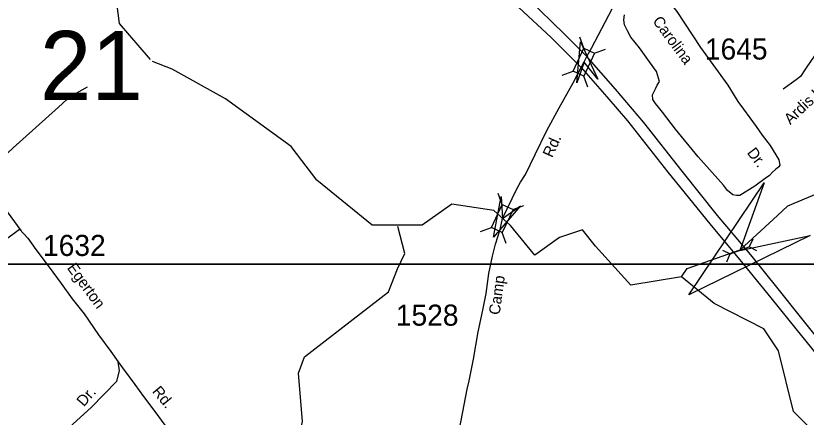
# Model space of a CAD drawing. Extents: x 884530 to 1028605, y 526725 to 653634.
# Drawn here: x 960729 to 965416, y 607685 to 610063 of the extents above; entities that cross this region are included whole.
import ezdxf

# ---------------------------------------------------------------- set-up
doc = ezdxf.new("R2010")
doc.units = 0
for name, color, linetype in [('Exist Hydrographic Creek Single Shore', 7, 'Continuous'), ('Exist Road Non-System Type 51', 7, 'Continuous'), ('Exist Road Non-System Type 51 Label', 7, 'Continuous'), ('Exist Road Primary Interstate Divided Center Attributed', 7, 'Continuous'), ('Exist Road Secondary Structure Culvert Attributed CELL', 7, 'Continuous'), ('Exist Road Secondary Structure Culvert CELL', 7, 'Continuous'), ('Exist Road Secondary Structure Standard Bridge Attributed CELL', 7, 'Continuous'), ('Exist Road Secondary Structure Standard Bridge CELL', 7, 'Continuous'), ('Exist Road Secondary Structure Standard Bridge Number Label', 7, 'Continuous'), ('Exist Road Secondary Type 51 Attributed', 7, 'Continuous'), ('Exist Road Secondary Type 51 Label', 7, 'Continuous'), ('Exist Road Secondary Type 51 Number Label', 7, 'Continuous'), ('Map Preparation Inset Cut Line', 7, 'Continuous')]:
    doc.layers.add(name, color=color, linetype=linetype)

msp = doc.modelspace()

# ---------------------------------------------------------------- linework, layer by layer
at = {"layer": 'Exist Hydrographic Creek Single Shore'}
for points in [[(961528.3, 609804.5), (961344, 610018.3), (961317.3, 610219), (961119.1, 610402.1), (960959, 610493.7), (960928.5, 610684.4), (960852.2, 610760.7), (960760.8, 610768.3), (960426.3, 610748.6), (959825.7, 610744.2), (959648.9, 610692), (959466.2, 610715.4), (959312.5, 610853), (958811, 611063.3), (958647.7, 611158.5), (958265.2, 611303.8)], [(961972.9, 609570.5), (961655.5, 609747), (961540.2, 609792)], [(964675.9, 608516.9), (964711, 608565.4), (965025.5, 608676.1), (965245.3, 608880.6), (965307.5, 608938), (965637.6, 609075.7), (965900, 609369.1), (966164.1, 609590.1)], [(963139, 608823.4), (962842.2, 608821.9), (962514.2, 609089.9), (962361.7, 609288.3), (961972.9, 609570.5)], [(964675.9, 608516.9), (964376.1, 608467.1), (964167.2, 608697.7), (964088.7, 608795.9), (963953.6, 608749.4), (963806.6, 608645.9), (963662.7, 608820.9), (963563.6, 608909.4), (963314.9, 608947.9), (963139, 608823.4)], [(961102.5, 604053.4), (961228.7, 604323.3), (961672.9, 605118.3), (961819.6, 605256.5), (962208.2, 605399.7), (962346.5, 605544.5), (962400.9, 605668.2), (962373.6, 606085.5), (962277.3, 606674.9), (962273.7, 607055.6), (962296.1, 607222.5), (962378.1, 607421.1), (962428.2, 607659.6), (962404.6, 607945.6), (962441.5, 608043.4), (962938.3, 608427.2), (962991.6, 608564.2), (963036.3, 608655.2), (962994.5, 608815.3)], [(966128, 606380.8), (966084, 606558.9), (966051.3, 606576), (965956.1, 607194.9), (965925.2, 607271), (965763.8, 607428.5), (965461.3, 607598.6), (965340.4, 607719.2), (965252.7, 608078.7), (965165.5, 608208.4), (964870.4, 608358.8), (964675.9, 608516.9)]]:
    msp.add_lwpolyline(points, dxfattribs=at)
at = {"layer": 'Exist Road Non-System Type 51'}
msp.add_line((960761, 608791.9), (960576.7, 609041.2), dxfattribs=at)
for points in [[(965560.3, 609865.8), (965490.1, 609840.6), (965462.1, 609820.5), (965446.1, 609797.8), (965412.6, 609749.7), (965383.2, 609704.3), (965357.8, 609684.2), (965280.2, 609628)], [(960576.7, 609041.2), (960622.7, 609078.3), (960568.8, 609149.5), (960608.9, 609183.7), (960713.3, 609281.8), (960981.9, 609521.3), (961030.8, 609567.3), (961059.9, 609589.7), (961154.4, 609643.3)]]:
    msp.add_lwpolyline(points, dxfattribs=at)
at = {"layer": 'Exist Road Primary Interstate Divided Center Attributed'}
for points in [[(963102.3, 610600.1), (963220.8, 610511.3), (963311.7, 610441.8), (963515.6, 610284.7), (963711.8, 610112.6), (963903.6, 609935.7), (964081.4, 609757.2)], [(964115.4, 609821.8), (963981.8, 609957.5), (963766.4, 610167.3), (963547.6, 610363), (963517.8, 610385.7)], [(965540.9, 608082.9), (965375.6, 608289.6), (965250, 608445.9), (965087.9, 608646.1), (964889.5, 608880.9), (964679.9, 609143.5), (964452.8, 609431.3), (964285.3, 609629.3), (964115.4, 609821.8)], [(964081.4, 609757.2), (964234.6, 609582.4), (964356.9, 609441.3), (964595, 609136.9), (964844.9, 608829.7), (965040, 608596.5), (965207, 608392.2), (965354.1, 608208.6), (965506.2, 608021.7)]]:
    msp.add_lwpolyline(points, dxfattribs=at)
at = {"layer": 'Exist Road Secondary Structure Culvert Attributed CELL'}
msp.add_lwpolyline([(965439.3, 608761.9), (964720.9, 608410), (965167.1, 609074), (965022.3, 608672.9)], close=True, dxfattribs=at)
at = {"layer": 'Exist Road Secondary Structure Culvert CELL'}
for p, q in [((965099.3, 608740.2), (965079.1, 608693.6)), ((964965.5, 608652.2), (965079.1, 608693.6)), ((965124.5, 608670.9), (965079.1, 608693.6)), ((964920.1, 608674.9), (964965.5, 608652.2)), ((964945.3, 608605.7), (964965.5, 608652.2))]:
    msp.add_line(p, q, dxfattribs=at)
at = {"layer": 'Exist Road Secondary Structure Standard Bridge Attributed CELL'}
for points in [[(964055.6, 609666.7), (964078.4, 609909.5), (964180.1, 609687.9), (964098.8, 609789.3)], [(963721.1, 608937.4), (963561.9, 608752.6), (963607.4, 608992.2), (963614.9, 608862.5)]]:
    msp.add_lwpolyline(points, close=True, dxfattribs=at)
at = {"layer": 'Exist Road Secondary Structure Standard Bridge CELL'}
for p, q in [((964098, 609872.1), (964074.4, 609936.9)), ((964160.5, 609842.9), (964225.3, 609866.5)), ((963969, 609711.7), (964033.8, 609735.3)), ((964121.4, 609640.6), (964097.8, 609705.5)), ((963614, 608945.3), (963590.4, 609010.1)), ((963676.5, 608916.1), (963741.4, 608939.7)), ((963485, 608784.9), (963549.9, 608808.5)), ((963637.4, 608713.8), (963613.8, 608778.6))]:
    msp.add_line(p, q, dxfattribs=at)
for points in [[(964033.8, 609735.3), (964097.7, 609872.2), (964161.6, 609842.4), (964097.8, 609705.5)], [(963549.9, 608808.5), (963613.7, 608945.4), (963677.7, 608915.6), (963613.8, 608778.6)]]:
    msp.add_lwpolyline(points, close=True, dxfattribs=at)
at = {"layer": 'Exist Road Secondary Type 51 Attributed'}
for points in [[(964463.9, 610322.1), (964649, 610089.1), (964788.9, 609874.8), (964951.5, 609652.2), (965010.2, 609556.2), (965044.8, 609510.4), (965120.5, 609407.4), (965154.9, 609355.8), (965201.7, 609294.9), (965253.1, 609209.4), (965259.6, 609179.2), (965254.7, 609168.4), (965234.4, 609152.8), (965217.1, 609137), (965198.6, 609117.3), (965173.6, 609098.5), (965111.2, 609053.2), (965022.3, 608999.5)], [(964115.4, 609821.8), (964143.1, 609871.8), (964266.4, 610105.2)], [(965022.3, 608999.5), (965009.8, 608998.4), (965003.8, 608998.7), (964981.7, 609003.3), (964950.6, 609027.5), (964925.9, 609060.4), (964775.7, 609228.1), (964640.3, 609391.6), (964563.8, 609491.5), (964540.4, 609522.7), (964521.7, 609544.6), (964507.6, 609566.5), (964504.5, 609594.6), (964523.2, 609630.5), (964532.6, 609652.4), (964546.6, 609674.2), (964528.2, 609732.5), (964486.2, 609790.1), (964427.7, 609873.9), (964377.1, 609936), (964356.4, 609975.1), (964338.3, 610010), (964335.7, 610039.6), (964338, 610069.5)], [(964081.4, 609757.2), (964100.1, 609790.8), (964115.4, 609821.8)], [(963615, 608862.1), (963700.3, 609037.1), (963721.7, 609078.4), (963751.2, 609123.5), (963809.4, 609241.5), (963878.3, 609383.2), (963951, 609518.8), (964034, 609666.2), (964081.4, 609757.2)], [(963351.1, 607564.2), (963370.6, 607665.5), (963405.1, 607850.4), (963416.7, 607900), (963443.3, 608029.3), (963470.8, 608190.4), (963499.4, 608319.5), (963518.7, 608416.9), (963534.9, 608536.4), (963556.4, 608639.8), (963572.8, 608709.3), (963601.4, 608797), (963615, 608862.1)], [(960067, 608221.5), (960085.1, 608259.5), (960136.1, 608338.6), (960207.1, 608401.7), (960250.1, 608426.7), (960329.2, 608490.8), (960420.6, 608559.4), (960563.2, 608660.9), (960750.8, 608799.4)], [(960750.8, 608799.4), (960799.4, 608746.4), (960846.7, 608678.3), (960927.4, 608574.4), (960998.3, 608478), (961063.7, 608386.2), (961133.5, 608297.9), (961218.8, 608171.9), (961293, 608073.6), (961336.4, 608013)], [(960733.7, 607321.5), (960827.7, 607417.6), (960923.7, 607507.7), (960990.9, 607566.4), (961069.7, 607645.6), (961175.3, 607741.5), (961328.4, 607897.5), (961343.3, 607960.4), (961336.4, 608013)], [(961336.4, 608013), (961361.6, 607976.4), (961435.4, 607879.1), (961485.5, 607806.5), (961558.4, 607710), (961606.2, 607646.2), (961662.4, 607578.6), (961667.6, 607579.6)]]:
    msp.add_lwpolyline(points, dxfattribs=at)
at = {"layer": 'Map Preparation Inset Cut Line'}
for points in [[(929019.7, 608590.9), (973281.3, 608590.9), (973281.3, 635645.7), (929019.7, 635645.7)], [(985850.1, 565640.1), (985850.1, 581125.7), (1003401.7, 581125.7), (1003401.7, 608590.9), (929019.7, 608590.9), (929019.7, 565640.1)]]:
    msp.add_lwpolyline(points, close=True, dxfattribs=at)

# ---------------------------------------------------------------- texts
at = {"layer": 'Exist Road Non-System Type 51 Label'}
msp.add_text('Ardis Ln.', height=65.62, rotation=43.1002, dxfattribs=at).set_placement((965321.9, 609415.4))
at = {"layer": 'Exist Road Secondary Structure Standard Bridge Number Label'}
msp.add_text('21', height=410.1, dxfattribs=at).set_placement((960871.6, 609563.6))
at = {"layer": 'Exist Road Secondary Type 51 Label'}
for s, rotation, p in [('Carolina', 306.5987, (964502.2, 610031.4)), ('Rd.', 65.8916, (963910.3, 609218.5)), ('Dr.', 306.9873, (965062.1, 609251.7)), ('Egerton', 306.3095, (961029.6, 608568.8)), ('Camp', 82.2761, (963598.1, 608288.4)), ('Dr.', 48.9003, (961132.2, 607743.1)), ('Rd.', 309.7951, (961534.1, 607835.7))]:
    msp.add_text(s, height=65.62, rotation=rotation, dxfattribs=at).set_placement(p)
at = {"layer": 'Exist Road Secondary Type 51 Number Label'}
for s, p in [('1645', (964815.4, 609804.1)), ('1632', (960890, 608640.2)), ('1528', (962982.6, 608227))]:
    msp.add_text(s, height=125, dxfattribs=at).set_placement(p)

doc.saveas('drawing.dxf')
